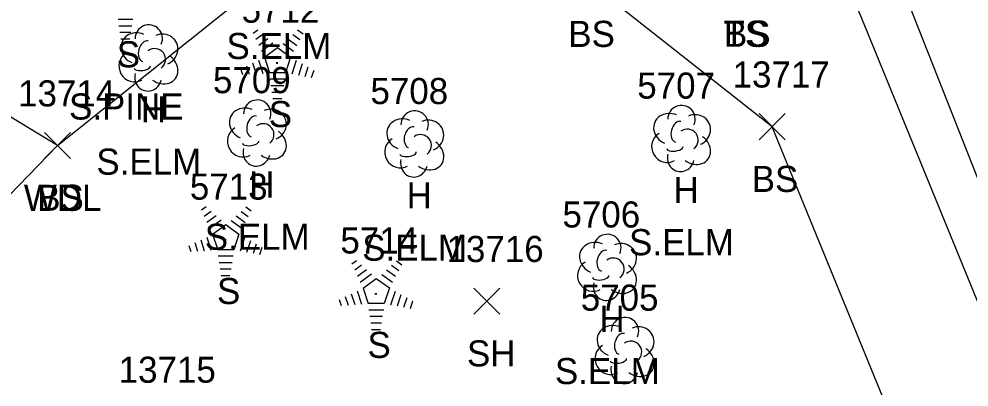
# Model space of a CAD drawing. Extents: x 1439173 to 1457902, y 641926 to 659889.
# Drawn here: x 1446683.7 to 1446756.5, y 652167.5 to 652195.7 of the extents above; entities that cross this region are included whole.
import ezdxf

# ---------------------------------------------------------------- set-up
doc = ezdxf.new("R2010")
doc.units = 0
for name, color, linetype in [('L_A', 7, 'Continuous'), ('L_C', 7, 'Continuous'), ('L_I', 7, 'Continuous'), ('L_TIC', 7, 'Continuous'), ('LAWA', 7, 'Continuous'), ('LELB', 7, 'Continuous'), ('LTC', 7, 'Continuous'), ('LTD', 7, 'Continuous'), ('PET', 7, 'Continuous')]:
    doc.layers.add(name, color=color, linetype=linetype)

msp = doc.modelspace()

# ---------------------------------------------------------------- linework, layer by layer
at = {"layer": 'L_TIC'}
for points in [[(1446740.377, 652186.445), (1446742.377, 652188.445)], [(1446742.377, 652186.445), (1446740.377, 652188.445)], [(1446685.677, 652184.996), (1446687.677, 652186.996)], [(1446687.677, 652184.996), (1446685.677, 652186.996)], [(1446685.677, 652184.996), (1446687.677, 652186.996)], [(1446687.677, 652184.996), (1446685.677, 652186.996)], [(1446718.533, 652173.076), (1446720.533, 652175.076)], [(1446720.533, 652173.076), (1446718.533, 652175.076)]]:
    msp.add_lwpolyline(points, dxfattribs=at)
at = {"layer": 'LAWA'}
msp.add_lwpolyline([(1446798.985, 651956.034), (1446799.94, 651974.95), (1446784.665, 651988.248), (1446777.364, 652036.107), (1446755.42, 652094.261), (1446749.19, 652123.041), (1446708.764, 652128.85), (1446690.522, 652138.979), (1446668.358, 652149.774), (1446664.293, 652162.854), (1446686.677, 652185.996), (1446713.636, 652207.575), (1446703.336, 652247.881), (1446691.175, 652278.144), (1446693.276, 652292.674), (1446695.104, 652307.217), (1446694.545, 652317.101), (1446676.661, 652353.65), (1446658.806, 652413.41)], dxfattribs=at)
at = {"layer": 'LELB'}
for points in [[(1446829.267, 651974.701), (1446827.665, 651986.584), (1446823.425, 652003.482), (1446805.03, 652051.264), (1446789.262, 652093.332), (1446764.581, 652155.785), (1446744.391, 652205.176), (1446727.319, 652251.786), (1446714.194, 652285.078), (1446699.79, 652323.478), (1446687.492, 652358.336), (1446665.366, 652415.935)], [(1446824.209, 651970.177), (1446824.986, 651985.826), (1446821.518, 652002.788), (1446802.015, 652049.453), (1446781.776, 652093.8), (1446775.165, 652106.396), (1446755.443, 652153.063), (1446741.377, 652187.445), (1446727.334, 652198.555), (1446713.636, 652207.575)], [(1446686.677, 652185.996), (1446671.314, 652195.331)]]:
    msp.add_lwpolyline(points, dxfattribs=at)
at = {"layer": 'LTC'}
for p, q in [((1446692.449, 652195.655), (1446691.305, 652195.655)), ((1446692.366, 652195.155), (1446691.377, 652195.155)), ((1446701.655, 652194.62), (1446702.009, 652194.878)), ((1446705.053, 652194.861), (1446705.472, 652194.556)), ((1446692.282, 652194.655), (1446691.45, 652194.655)), ((1446692.198, 652194.155), (1446691.523, 652194.155)), ((1446701.864, 652194.155), (1446702.394, 652194.539)), ((1446702.074, 652193.689), (1446702.778, 652194.2)), ((1446704.311, 652194.164), (1446704.99, 652193.67)), ((1446704.682, 652194.512), (1446705.232, 652194.113)), ((1446702.284, 652193.223), (1446703.162, 652193.861)), ((1446702.508, 652192.768), (1446703.52, 652193.503)), ((1446703.52, 652193.503), (1446704.517, 652192.778)), ((1446703.94, 652193.816), (1446704.749, 652193.227)), ((1446702.508, 652192.768), (1446702.895, 652191.575)), ((1446704.517, 652192.778), (1446704.126, 652191.575)), ((1446701.143, 652192.116), (1446701.354, 652191.465)), ((1446701.598, 652192.333), (1446701.869, 652191.497)), ((1446702.054, 652192.549), (1446702.384, 652191.53)), ((1446704.954, 652192.507), (1446704.617, 652191.467)), ((1446705.399, 652192.257), (1446705.112, 652191.372)), ((1446705.844, 652192.007), (1446705.607, 652191.277)), ((1446700.687, 652191.9), (1446700.839, 652191.432)), ((1446704.126, 652191.575), (1446702.895, 652191.575)), ((1446706.288, 652191.756), (1446706.101, 652191.182)), ((1446704.087, 652191.075), (1446702.943, 652191.075)), ((1446704.004, 652190.575), (1446703.015, 652190.575)), ((1446703.92, 652190.075), (1446703.088, 652190.075)), ((1446703.836, 652189.575), (1446703.161, 652189.575)), ((1446697.694, 652181.063), (1446698.048, 652181.32)), ((1446701.092, 652181.303), (1446701.511, 652180.999)), ((1446697.903, 652180.598), (1446698.432, 652180.982)), ((1446698.113, 652180.132), (1446698.816, 652180.643)), ((1446698.322, 652179.666), (1446699.201, 652180.304)), ((1446700.35, 652180.607), (1446701.029, 652180.113)), ((1446700.721, 652180.955), (1446701.27, 652180.556)), ((1446698.547, 652179.211), (1446699.559, 652179.945)), ((1446699.559, 652179.945), (1446700.556, 652179.22)), ((1446699.979, 652180.258), (1446700.788, 652179.67)), ((1446698.092, 652178.992), (1446698.423, 652177.973)), ((1446698.547, 652179.211), (1446698.934, 652178.018)), ((1446700.556, 652179.22), (1446700.164, 652178.018)), ((1446700.993, 652178.95), (1446700.655, 652177.91)), ((1446696.726, 652178.342), (1446696.878, 652177.874)), ((1446697.182, 652178.559), (1446697.393, 652177.907)), ((1446697.637, 652178.775), (1446697.908, 652177.94)), ((1446701.438, 652178.699), (1446701.15, 652177.815)), ((1446701.882, 652178.449), (1446701.645, 652177.72)), ((1446702.326, 652178.199), (1446702.14, 652177.625)), ((1446700.164, 652178.018), (1446698.934, 652178.018)), ((1446700.126, 652177.518), (1446698.981, 652177.518)), ((1446700.042, 652177.018), (1446699.054, 652177.018)), ((1446709.215, 652176.935), (1446709.569, 652177.192)), ((1446709.424, 652176.469), (1446709.954, 652176.854)), ((1446712.242, 652176.827), (1446712.791, 652176.428)), ((1446712.613, 652177.175), (1446713.032, 652176.871)), ((1446699.959, 652176.518), (1446699.127, 652176.518)), ((1446699.875, 652176.018), (1446699.2, 652176.018)), ((1446709.634, 652176.004), (1446710.338, 652176.515)), ((1446709.844, 652175.538), (1446710.722, 652176.176)), ((1446711.5, 652176.13), (1446712.309, 652175.541)), ((1446711.871, 652176.479), (1446712.55, 652175.985)), ((1446710.068, 652175.083), (1446711.08, 652175.817)), ((1446711.08, 652175.817), (1446712.077, 652175.092)), ((1446709.158, 652174.647), (1446709.429, 652173.812)), ((1446709.614, 652174.864), (1446709.944, 652173.844)), ((1446710.068, 652175.083), (1446710.455, 652173.889)), ((1446712.077, 652175.092), (1446711.686, 652173.889)), ((1446712.514, 652174.821), (1446712.176, 652173.782)), ((1446712.959, 652174.571), (1446712.671, 652173.686)), ((1446708.247, 652174.214), (1446708.399, 652173.746)), ((1446708.703, 652174.431), (1446708.914, 652173.779)), ((1446711.686, 652173.889), (1446710.455, 652173.889)), ((1446713.404, 652174.321), (1446713.166, 652173.591)), ((1446713.848, 652174.071), (1446713.661, 652173.496)), ((1446711.647, 652173.389), (1446710.503, 652173.389)), ((1446711.564, 652172.889), (1446710.575, 652172.889)), ((1446711.48, 652172.389), (1446710.648, 652172.389)), ((1446711.396, 652171.889), (1446710.721, 652171.889))]:
    msp.add_line(p, q, dxfattribs=at)
at = {"layer": 'LTD'}
for p, q in [((1446693.615, 652192.767), (1446693.615, 652192.767)), ((1446693.615, 652192.767), (1446693.615, 652192.767)), ((1446701.919, 652187.012), (1446701.919, 652187.012)), ((1446701.919, 652187.012), (1446701.919, 652187.012)), ((1446713.968, 652186.177), (1446713.968, 652186.177)), ((1446713.968, 652186.177), (1446713.968, 652186.177)), ((1446734.396, 652186.594), (1446734.396, 652186.594)), ((1446734.396, 652186.594), (1446734.396, 652186.594)), ((1446728.723, 652176.72), (1446728.723, 652176.72)), ((1446728.723, 652176.72), (1446728.723, 652176.72)), ((1446730.07, 652170.348), (1446730.07, 652170.348)), ((1446730.07, 652170.348), (1446730.07, 652170.348))]:
    msp.add_line(p, q, dxfattribs=at)
for centre in [(1446693.662, 652194.201), (1446701.966, 652188.446), (1446734.443, 652188.028), (1446714.015, 652187.611), (1446728.77, 652178.154), (1446730.117, 652171.782)]:
    msp.add_arc(centre, 1.047, 335.52715, 180.95627, dxfattribs=at)
for centre, major_axis, ratio, start_param, end_param in [((1446692.823, 652193.434), (1.21, -0.512), 0.895232, 1.570796, 4.712389), ((1446693.407, 652193.226), (-0.208, -0.792), 0.645439, 3.141593, 6.283185), ((1446694.657, 652193.351), (-1.141, -0.483), 0.949671, 1.570796, 4.712389), ((1446694.115, 652192.601), (-0.5, 0.667), 0.989748, 3.141593, 6.283185), ((1446692.532, 652192.059), (0.584, -1.042), 0.959034, 3.141593, 6.283185), ((1446694.615, 652191.934), (-1.09, 0.792), 0.841452, 1.570796, 4.712389), ((1446693.157, 652192.017), (-0.625, -0.083), 0.423636, 0, 3.141593), ((1446693.615, 652191.267), (0.265, 1.061), 0.942809, 1.570796, 4.712389), ((1446701.127, 652187.679), (1.21, -0.512), 0.895232, 1.570796, 4.712389), ((1446701.711, 652187.47), (-0.208, -0.792), 0.645439, 3.141593, 6.283185), ((1446702.961, 652187.596), (-1.141, -0.483), 0.949671, 1.570796, 4.712389), ((1446733.604, 652187.261), (1.21, -0.512), 0.895232, 1.570796, 4.712389), ((1446735.438, 652187.178), (-1.141, -0.483), 0.949671, 1.570796, 4.712389), ((1446702.419, 652186.845), (-0.5, 0.667), 0.989748, 3.141593, 6.283185), ((1446713.177, 652186.844), (1.21, -0.512), 0.895232, 1.570796, 4.712389), ((1446715.01, 652186.761), (-1.141, -0.483), 0.949671, 1.570796, 4.712389), ((1446734.188, 652187.052), (-0.208, -0.792), 0.645439, 3.141593, 6.283185), ((1446700.836, 652186.304), (0.584, -1.042), 0.959034, 3.141593, 6.283185), ((1446702.919, 652186.179), (-1.09, 0.792), 0.841452, 1.570796, 4.712389), ((1446713.76, 652186.636), (-0.208, -0.792), 0.645439, 3.141593, 6.283185), ((1446714.468, 652186.011), (-0.5, 0.667), 0.989748, 3.141593, 6.283185), ((1446733.313, 652185.886), (0.584, -1.042), 0.959034, 3.141593, 6.283185), ((1446734.896, 652186.428), (-0.5, 0.667), 0.989748, 3.141593, 6.283185), ((1446701.461, 652186.262), (-0.625, -0.083), 0.423636, 0, 3.141593), ((1446712.885, 652185.469), (0.584, -1.042), 0.959034, 3.141593, 6.283185), ((1446714.968, 652185.344), (-1.09, 0.792), 0.841452, 1.570796, 4.712389), ((1446735.396, 652185.761), (-1.09, 0.792), 0.841452, 1.570796, 4.712389), ((1446701.919, 652185.512), (0.265, 1.061), 0.942809, 1.570796, 4.712389), ((1446713.51, 652185.427), (-0.625, -0.083), 0.423636, 0, 3.141593), ((1446733.938, 652185.844), (-0.625, -0.083), 0.423636, 0, 3.141593), ((1446713.969, 652184.677), (0.265, 1.061), 0.942809, 1.570796, 4.712389), ((1446734.396, 652185.094), (0.265, 1.061), 0.942809, 1.570796, 4.712389), ((1446727.931, 652177.386), (1.21, -0.512), 0.895232, 1.570796, 4.712389), ((1446729.765, 652177.303), (-1.141, -0.483), 0.949671, 1.570796, 4.712389), ((1446728.515, 652177.178), (-0.208, -0.792), 0.645439, 3.141593, 6.283185), ((1446729.223, 652176.553), (-0.5, 0.667), 0.989748, 3.141593, 6.283185), ((1446727.64, 652176.011), (0.584, -1.042), 0.959034, 3.141593, 6.283185), ((1446729.723, 652175.886), (-1.09, 0.792), 0.841452, 1.570796, 4.712389), ((1446728.265, 652175.97), (-0.625, -0.083), 0.423636, 0, 3.141593), ((1446728.723, 652175.22), (0.265, 1.061), 0.942809, 1.570796, 4.712389), ((1446729.279, 652171.014), (1.21, -0.512), 0.895232, 1.570796, 4.712389), ((1446731.112, 652170.931), (-1.141, -0.483), 0.949671, 1.570796, 4.712389), ((1446729.862, 652170.806), (-0.208, -0.792), 0.645439, 3.141593, 6.283185), ((1446730.57, 652170.181), (-0.5, 0.667), 0.989748, 3.141593, 6.283185), ((1446728.987, 652169.639), (0.584, -1.042), 0.959034, 3.141593, 6.283185), ((1446731.071, 652169.515), (-1.09, 0.792), 0.841452, 1.570796, 4.712389), ((1446729.612, 652169.598), (-0.625, -0.083), 0.423636, 0, 3.141593), ((1446730.071, 652168.848), (0.265, 1.061), 0.942809, 1.570796, 4.712389)]:
    msp.add_ellipse(centre, major_axis=major_axis, ratio=ratio, start_param=start_param, end_param=end_param, dxfattribs=at)
at = {"layer": 'PET'}
msp.add_lwpolyline([(1446898.649, 651823.168), (1446881.546, 651866.843), (1446865.253, 651906.885), (1446845.525, 651957.528), (1446831.345, 651993.276), (1446826.606, 652005.054), (1446808.35, 652052.544), (1446791.752, 652094.512), (1446767.683, 652156.681), (1446748.055, 652206.534), (1446730.794, 652252.342), (1446717.761, 652286.323), (1446702.983, 652324.801), (1446689.852, 652359.177), (1446668.806, 652417.257)], dxfattribs=at)

# ---------------------------------------------------------------- texts
at = {"layer": 'L_A'}
for s, p in [('BS', (1446725.775, 652193.555)), ('TS', (1446737.662, 652193.564)), ('BS', (1446737.693, 652193.564)), ('S', (1446691.208, 652191.992)), ('H', (1446693.048, 652187.767)), ('S', (1446702.846, 652187.412)), ('H', (1446701.352, 652182.012)), ('BS', (1446739.818, 652182.445)), ('H', (1446733.829, 652181.594)), ('WDL', (1446684.095, 652180.996)), ('BS', (1446685.118, 652180.996)), ('H', (1446713.401, 652181.177)), ('S', (1446698.884, 652173.855)), ('H', (1446728.156, 652171.72)), ('S', (1446710.405, 652169.727)), ('SH', (1446718.021, 652169.076))]:
    msp.add_text(s, height=2, dxfattribs=at).set_placement(p)
at = {"layer": 'L_C'}
for s, p in [('S.ELM', (1446699.607, 652192.627)), ('S.PINE', (1446687.554, 652187.992)), ('S.ELM', (1446689.647, 652183.767)), ('S.ELM', (1446697.951, 652178.012)), ('S.ELM', (1446730.427, 652177.594)), ('S.ELM', (1446710, 652177.177)), ('S.ELM', (1446724.754, 652167.72))]:
    msp.add_text(s, height=2, dxfattribs=at).set_placement(p)
at = {"layer": 'L_I'}
for s, p in [('5712', (1446700.767, 652195.412)), ('5709', (1446698.573, 652190.012)), ('13717', (1446738.353, 652190.445)), ('5708', (1446710.63, 652189.177)), ('5707', (1446731.057, 652189.594)), ('13714', (1446683.654, 652188.996)), ('13714', (1446683.654, 652188.996)), ('5713', (1446696.805, 652181.855)), ('5706', (1446725.329, 652179.72)), ('5714', (1446708.327, 652177.727)), ('13716', (1446716.454, 652177.076)), ('5705', (1446726.732, 652173.348)), ('13715', (1446691.354, 652167.823))]:
    msp.add_text(s, height=2, dxfattribs=at).set_placement(p)
at = {"layer": 'LTC'}
for p in [(1446703.402, 652192.516), (1446699.441, 652178.959), (1446710.962, 652174.831)]:
    msp.add_text('.', height=1.037, rotation=270, dxfattribs=at).set_placement(p)

doc.saveas('drawing.dxf')
